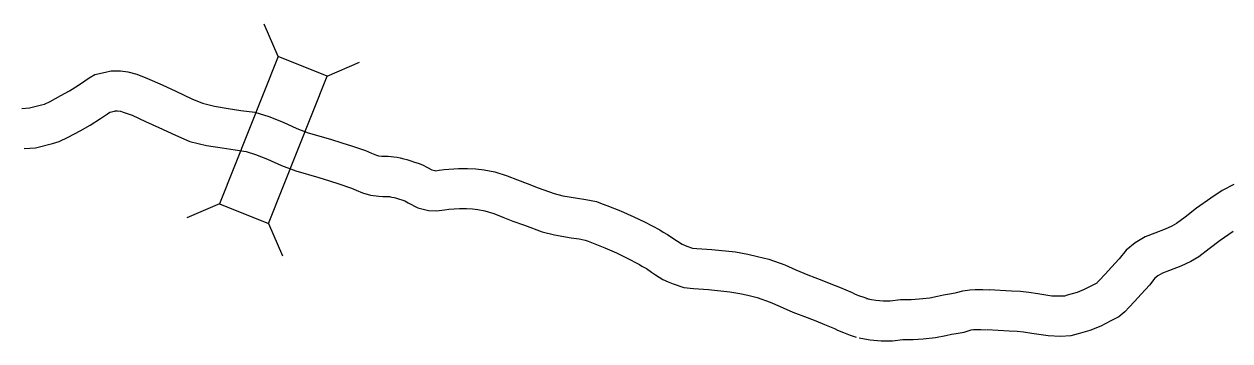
# Model space of a CAD drawing. Extents: x -939622 to -934245, y 1383184 to 1385301.
# Drawn here: x -935433.74 to -935406.67, y 1384110.07 to 1384117.18 of the extents above; entities that cross this region are included whole.
import ezdxf

# ---------------------------------------------------------------- set-up
doc = ezdxf.new("R2010")
doc.units = 0
doc.layers.add('Level 10', color=7, linetype='Continuous')
doc.layers.add('Level 20', color=7, linetype='Continuous')

msp = doc.modelspace()

# ---------------------------------------------------------------- linework, layer by layer
at = {"layer": 'Level 10'}
for points in [[(-935433.791, 1384115.291), (-935433.622, 1384115.301), (-935433.35, 1384115.368), (-935433.284, 1384115.389), (-935433.159, 1384115.448), (-935432.917, 1384115.578), (-935432.721, 1384115.687), (-935432.522, 1384115.816), (-935432.376, 1384115.913), (-935432.281, 1384115.979), (-935432.15, 1384116.053), (-935431.914, 1384116.107), (-935431.784, 1384116.138), (-935431.58, 1384116.131), (-935431.41, 1384116.112), (-935431.214, 1384116.059), (-935430.971, 1384115.966), (-935430.643, 1384115.819), (-935430.335, 1384115.678), (-935429.977, 1384115.508), (-935429.734, 1384115.405), (-935429.466, 1384115.338), (-935429.161, 1384115.292), (-935428.873, 1384115.247), (-935428.563, 1384115.203), (-935428.248, 1384115.106), (-935427.926, 1384114.978), (-935427.622, 1384114.839), (-935427.364, 1384114.745), (-935426.866, 1384114.601), (-935426.61, 1384114.52), (-935426.39, 1384114.447), (-935426.081, 1384114.343), (-935425.942, 1384114.287), (-935425.831, 1384114.239), (-935425.786, 1384114.225), (-935425.71, 1384114.217), (-935425.661, 1384114.215), (-935425.568, 1384114.214), (-935425.502, 1384114.209), (-935425.443, 1384114.204), (-935425.368, 1384114.194), (-935425.302, 1384114.181), (-935425.214, 1384114.161), (-935425.151, 1384114.144), (-935425.058, 1384114.115), (-935424.975, 1384114.086), (-935424.894, 1384114.064), (-935424.795, 1384114.023), (-935424.689, 1384113.961), (-935424.586, 1384113.908), (-935424.519, 1384113.892), (-935424.508, 1384113.891), (-935424.427, 1384113.901), (-935424.308, 1384113.92), (-935423.992, 1384113.943), (-935423.789, 1384113.941), (-935423.601, 1384113.936), (-935423.412, 1384113.911), (-935423.174, 1384113.865), (-935422.895, 1384113.775), (-935422.663, 1384113.686), (-935422.45, 1384113.601), (-935422.199, 1384113.51), (-935421.845, 1384113.381), (-935421.645, 1384113.328), (-935421.318, 1384113.272), (-935421.132, 1384113.245), (-935420.892, 1384113.2), (-935420.763, 1384113.147), (-935420.659, 1384113.111), (-935420.354, 1384112.992), (-935420.055, 1384112.858), (-935419.817, 1384112.74), (-935419.467, 1384112.563), (-935419.397, 1384112.514), (-935419.299, 1384112.46), (-935419.153, 1384112.361), (-935419.074, 1384112.307), (-935418.965, 1384112.239), (-935418.916, 1384112.216), (-935418.861, 1384112.193), (-935418.738, 1384112.154), (-935418.639, 1384112.143), (-935418.304, 1384112.121), (-935417.77, 1384112.065), (-935417.494, 1384112.015), (-935417.279, 1384111.967), (-935417.024, 1384111.901), (-935416.667, 1384111.775), (-935416.414, 1384111.667), (-935416.145, 1384111.55), (-935415.83, 1384111.431), (-935415.63, 1384111.349), (-935415.435, 1384111.272), (-935415.153, 1384111.155), (-935415.098, 1384111.124), (-935415.045, 1384111.103), (-935415.008, 1384111.091), (-935414.891, 1384111.047), (-935414.771, 1384111.006)], [(-935433.737, 1384114.392), (-935433.487, 1384114.407), (-935433.104, 1384114.501), (-935432.954, 1384114.55), (-935432.754, 1384114.643), (-935432.483, 1384114.789), (-935432.257, 1384114.916), (-935432.028, 1384115.064), (-935431.872, 1384115.168), (-935431.816, 1384115.206), (-935431.709, 1384115.231), (-935431.694, 1384115.235), (-935431.646, 1384115.233), (-935431.577, 1384115.225), (-935431.493, 1384115.202), (-935431.318, 1384115.135), (-935431.014, 1384114.999), (-935430.714, 1384114.862), (-935430.345, 1384114.687), (-935430.022, 1384114.55), (-935429.644, 1384114.454), (-935429.297, 1384114.402), (-935429.005, 1384114.357), (-935428.759, 1384114.322), (-935428.548, 1384114.257), (-935428.28, 1384114.15), (-935427.964, 1384114.006), (-935427.643, 1384113.889), (-935427.126, 1384113.739), (-935426.887, 1384113.664), (-935426.676, 1384113.594), (-935426.394, 1384113.499), (-935426.289, 1384113.457), (-935426.144, 1384113.394), (-935425.967, 1384113.339), (-935425.78, 1384113.32), (-935425.691, 1384113.315), (-935425.605, 1384113.314), (-935425.569, 1384113.311), (-935425.539, 1384113.309), (-935425.517, 1384113.306), (-935425.488, 1384113.3), (-935425.432, 1384113.288), (-935425.406, 1384113.28), (-935425.338, 1384113.26), (-935425.242, 1384113.226), (-935425.191, 1384113.212), (-935425.122, 1384113.172), (-935424.903, 1384113.059), (-935424.66, 1384113), (-935424.486, 1384112.987), (-935424.302, 1384113.01), (-935424.205, 1384113.025), (-935423.964, 1384113.043), (-935423.807, 1384113.041), (-935423.672, 1384113.037), (-935423.556, 1384113.022), (-935423.399, 1384112.992), (-935423.194, 1384112.926), (-935422.991, 1384112.848), (-935422.769, 1384112.76), (-935422.507, 1384112.665), (-935422.115, 1384112.521), (-935421.837, 1384112.448), (-935421.458, 1384112.383), (-935421.279, 1384112.357), (-935421.148, 1384112.332), (-935421.081, 1384112.305), (-935420.97, 1384112.266), (-935420.702, 1384112.162), (-935420.44, 1384112.044), (-935420.22, 1384111.935), (-935419.926, 1384111.786), (-935419.872, 1384111.749), (-935419.773, 1384111.693), (-935419.657, 1384111.615), (-935419.564, 1384111.552), (-935419.399, 1384111.449), (-935419.281, 1384111.393), (-935419.17, 1384111.347), (-935418.928, 1384111.269), (-935418.716, 1384111.246), (-935418.381, 1384111.224), (-935417.897, 1384111.173), (-935417.671, 1384111.133), (-935417.491, 1384111.092), (-935417.287, 1384111.039), (-935416.993, 1384110.936), (-935416.769, 1384110.84), (-935416.483, 1384110.716), (-935416.16, 1384110.593), (-935415.967, 1384110.515), (-935415.774, 1384110.438), (-935415.549, 1384110.345), (-935415.485, 1384110.308), (-935415.346, 1384110.255), (-935415.306, 1384110.242), (-935415.196, 1384110.2), (-935415.06, 1384110.153)], [(-935406.582, 1384113.579), (-935406.845, 1384113.444), (-935407.103, 1384113.273), (-935407.424, 1384113.049), (-935407.68, 1384112.851), (-935407.874, 1384112.706), (-935407.977, 1384112.644), (-935408.124, 1384112.574), (-935408.355, 1384112.488), (-935408.573, 1384112.402), (-935408.802, 1384112.273), (-935409, 1384112.109), (-935409.16, 1384111.909), (-935409.33, 1384111.727), (-935409.476, 1384111.565), (-935409.6, 1384111.433), (-935409.649, 1384111.378), (-935409.663, 1384111.366), (-935409.766, 1384111.311), (-935409.942, 1384111.22), (-935410.104, 1384111.157), (-935410.323, 1384111.093), (-935410.388, 1384111.076), (-935410.489, 1384111.07), (-935410.667, 1384111.076), (-935410.986, 1384111.124), (-935411.184, 1384111.154), (-935411.373, 1384111.177), (-935411.577, 1384111.188), (-935412.078, 1384111.213)], [(-935406.597, 1384112.529), (-935406.891, 1384112.323), (-935407.136, 1384112.134), (-935407.371, 1384111.958), (-935407.549, 1384111.85), (-935407.773, 1384111.744), (-935408.032, 1384111.647), (-935408.185, 1384111.587), (-935408.29, 1384111.528), (-935408.355, 1384111.474), (-935408.48, 1384111.318), (-935408.667, 1384111.119), (-935408.813, 1384110.956), (-935408.934, 1384110.828), (-935409.028, 1384110.72), (-935409.169, 1384110.61), (-935409.346, 1384110.515), (-935409.571, 1384110.399), (-935409.815, 1384110.304), (-935410.081, 1384110.226), (-935410.243, 1384110.183), (-935410.478, 1384110.169), (-935410.75, 1384110.178), (-935411.12, 1384110.234), (-935411.305, 1384110.262), (-935411.452, 1384110.28), (-935411.626, 1384110.29), (-935412.123, 1384110.315)], [(-935414.833, 1384111.022), (-935414.716, 1384111), (-935414.624, 1384110.984), (-935414.46, 1384110.968), (-935414.302, 1384110.968), (-935414.064, 1384110.996), (-935413.828, 1384110.996), (-935413.647, 1384111.013), (-935413.406, 1384111.038), (-935413.234, 1384111.069), (-935413.099, 1384111.101), (-935412.966, 1384111.124), (-935412.839, 1384111.145), (-935412.807, 1384111.154), (-935412.67, 1384111.195), (-935412.514, 1384111.217), (-935412.394, 1384111.223), (-935412.323, 1384111.226), (-935412.222, 1384111.224), (-935412.067, 1384111.213)], [(-935414.998, 1384110.137), (-935414.876, 1384110.114), (-935414.746, 1384110.092), (-935414.503, 1384110.068), (-935414.248, 1384110.068), (-935414.012, 1384110.096), (-935413.786, 1384110.096), (-935413.56, 1384110.117), (-935413.279, 1384110.146), (-935413.049, 1384110.188), (-935412.92, 1384110.219), (-935412.818, 1384110.236), (-935412.64, 1384110.265), (-935412.552, 1384110.291), (-935412.478, 1384110.313), (-935412.431, 1384110.32), (-935412.353, 1384110.324), (-935412.31, 1384110.325), (-935412.261, 1384110.325), (-935412.135, 1384110.315)]]:
    msp.add_lwpolyline(points, dxfattribs=at)
at = {"layer": 'Level 20'}
for p, q in [((-935428.041, 1384116.457), (-935428.354, 1384117.185)), ((-935426.937, 1384116.018), (-935426.21, 1384116.331)), ((-935429.358, 1384113.146), (-935430.086, 1384112.832)), ((-935428.254, 1384112.707), (-935427.941, 1384111.979))]:
    msp.add_line(p, q, dxfattribs=at)
msp.add_lwpolyline([(-935428.041, 1384116.457), (-935429.358, 1384113.146), (-935428.254, 1384112.707), (-935426.937, 1384116.018)], close=True, dxfattribs=at)

doc.saveas('drawing.dxf')
